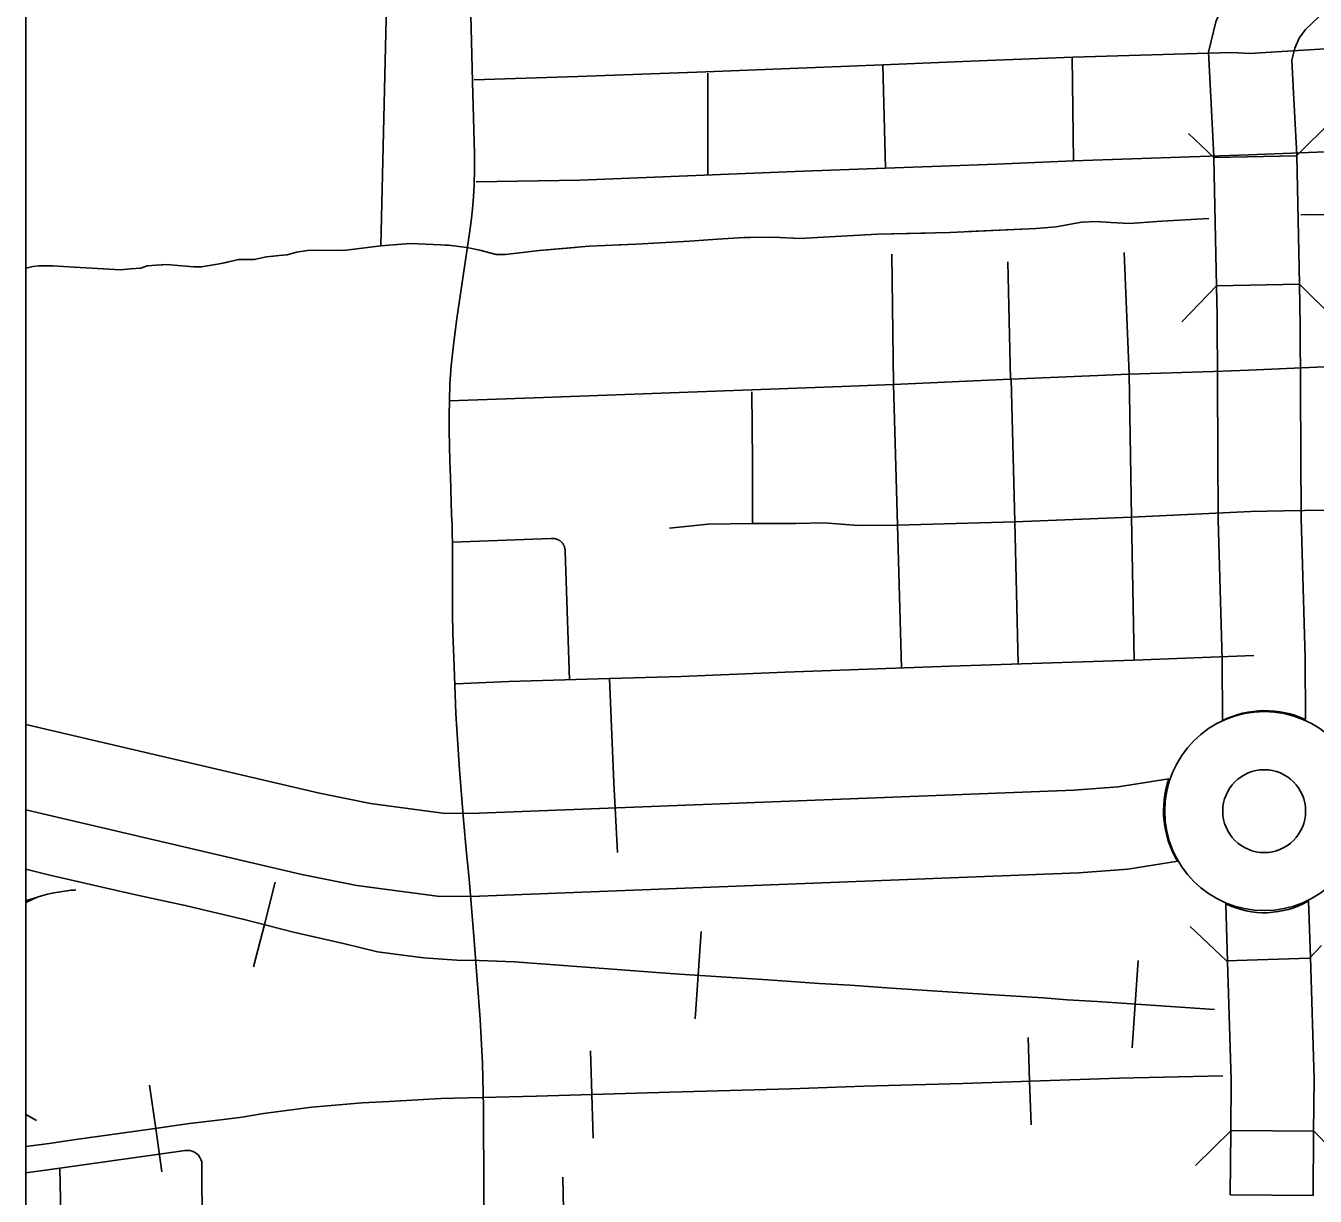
# Model space of a CAD drawing. Extents: x 309348 to 309445, y 336383 to 336484.
# Drawn here: x 309354.74 to 309356.507, y 336390.15 to 336391.755 of the extents above; entities that cross this region are included whole.
import ezdxf

# ---------------------------------------------------------------- set-up
doc = ezdxf.new("R2010")
doc.units = 0
doc.layers.add('R_Annotation', color=7, linetype='Continuous')
doc.layers.add('R_Border Notes', color=7, linetype='Continuous')

msp = doc.modelspace()

# ---------------------------------------------------------------- linework, layer by layer
at = {"layer": 'R_Annotation'}
for p, q in [((309356.4818, 336391.5762), (309356.3681, 336391.5739)), ((309356.4855, 336391.4003), (309356.3718, 336391.398)), ((309355.0672, 336390.5224), (309355.082, 336390.5805)), ((309355.0672, 336390.5224), (309355.0523, 336390.4642)), ((309355.6616, 336390.4528), (309355.6656, 336390.5127)), ((309356.4993, 336390.4762), (309356.3856, 336390.4727)), ((309356.2605, 336390.4132), (309356.2645, 336390.4731)), ((309355.6616, 336390.4528), (309355.6576, 336390.393)), ((309356.2605, 336390.4132), (309356.2565, 336390.3533)), ((309356.1158, 336390.3076), (309356.1137, 336390.3676)), ((309355.5159, 336390.2894), (309355.5141, 336390.3494)), ((309354.9182, 336390.243), (309354.9097, 336390.3024)), ((309356.1158, 336390.3076), (309356.1179, 336390.2477)), ((309355.5159, 336390.2894), (309355.5177, 336390.2294)), ((309354.9182, 336390.243), (309354.9266, 336390.1835)), ((309356.3918, 336390.2399), (309356.5055, 336390.2389)), ((309356.5043, 336390.1511), (309356.3906, 336390.152))]:
    msp.add_line(p, q, dxfattribs=at)
for points in [[(309355.2513, 336392.5051), (309355.2267, 336391.453)], [(309356.6166, 336391.9282), (309356.5904, 336391.8636), (309356.5821, 336391.8408), (309356.5693, 336391.8223), (309356.5476, 336391.8012), (309356.5121, 336391.7667), (309356.4939, 336391.7494), (309356.485, 336391.7374), (309356.4794, 336391.7241), (309356.4753, 336391.7075), (309356.4775, 336391.6626)], [(309356.364, 336391.6569), (309356.361, 336391.7186), (309356.3712, 336391.7601), (309356.3856, 336391.7941), (309356.4083, 336391.8248), (309356.4333, 336391.8487), (309356.4685, 336391.8828), (309356.4793, 336391.8933), (309356.503, 336391.9222)], [(309355.3525, 336391.678), (309355.3488, 336391.8246)], [(309356.1749, 336391.7114), (309356.3451, 336391.7164), (309356.3939, 336391.7181), (309356.417, 336391.7166)], [(309356.417, 336391.7166), (309356.5432, 336391.7243)], [(309355.9148, 336391.701), (309355.6723, 336391.6914), (309355.4965, 336391.6852), (309355.3548, 336391.6805)], [(309356.1749, 336391.7114), (309356.0461, 336391.7064), (309355.9148, 336391.701)], [(309355.9185, 336391.5596), (309355.9148, 336391.701)], [(309356.1759, 336391.5695), (309356.1741, 336391.7114)], [(309355.3546, 336391.5367), (309355.3552, 336391.5579), (309355.355, 336391.5791), (309355.3525, 336391.678)], [(309355.6748, 336391.5498), (309355.6746, 336391.6898)], [(309356.4775, 336391.6626), (309356.4818, 336391.5771), (309356.4818, 336391.5768)], [(309356.3681, 336391.5752), (309356.364, 336391.6569)], [(309356.5303, 336391.6247), (309356.4818, 336391.5768)], [(309356.3337, 336391.6069), (309356.3681, 336391.5739)], [(309356.4157, 336391.5779), (309356.1759, 336391.5695)], [(309356.3718, 336391.3971), (309356.3682, 336391.5731), (309356.3681, 336391.5736)], [(309356.5449, 336391.5829), (309356.4157, 336391.5779)], [(309356.4855, 336391.3998), (309356.4818, 336391.5768)], [(309355.9185, 336391.5596), (309355.8059, 336391.5551), (309355.4993, 336391.5428), (309355.3575, 336391.5407)], [(309356.1759, 336391.5695), (309356.0707, 336391.565), (309355.9185, 336391.5596)], [(309355.3206, 336391.2402), (309355.3212, 336391.2635), (309355.3232, 336391.2883), (309355.3267, 336391.3208), (309355.331, 336391.3533), (309355.3481, 336391.4701), (309355.3504, 336391.4866), (309355.3522, 336391.5033), (309355.3536, 336391.52), (309355.3546, 336391.5367)], [(309356.3616, 336391.4902), (309356.2971, 336391.4867), (309356.2528, 336391.4837), (309356.2269, 336391.4849), (309356.2074, 336391.4861), (309356.1868, 336391.4855), (309356.152, 336391.479), (309356.1249, 336391.4766), (309356.0063, 336391.4713), (309355.9073, 336391.469), (309355.8005, 336391.4631), (309355.7651, 336391.4648), (309355.7244, 336391.4642), (309355.6879, 336391.4619), (309355.6495, 336391.4595), (309355.5764, 336391.4554), (309355.5121, 336391.4524), (309355.4437, 336391.4465), (309355.3977, 336391.4412)], [(309356.2118, 336391.4858), (309356.2074, 336391.4861), (309356.1868, 336391.4855), (309356.152, 336391.479), (309356.1249, 336391.4766), (309356.0325, 336391.4725)], [(309356.3616, 336391.4902), (309356.2971, 336391.4867), (309356.2717, 336391.485)], [(309356.4874, 336391.4954), (309356.4976, 336391.4961), (309356.5454, 336391.4949)], [(309355.9725, 336391.4705), (309355.9073, 336391.469), (309355.8005, 336391.4631), (309355.7927, 336391.4635)], [(309355.3977, 336391.4412), (309355.3847, 336391.4412), (309355.3623, 336391.4471), (309355.3446, 336391.4507), (309355.3193, 336391.4536), (309355.2668, 336391.456), (309355.2267, 336391.453), (309355.1754, 336391.4465), (309355.14, 336391.4471), (309355.1264, 336391.4465), (309355.1111, 336391.4442), (309355.0981, 336391.4406), (309355.0875, 336391.4395), (309355.0698, 336391.4377), (309355.0533, 336391.4341), (309355.0421, 336391.4341), (309355.0321, 336391.4341), (309355.0055, 336391.4282), (309354.9808, 336391.4241), (309354.9702, 336391.4241), (309354.9542, 336391.4253), (309354.933, 336391.4271), (309354.9189, 336391.4265), (309354.9065, 336391.4253), (309354.8976, 336391.4223), (309354.8835, 336391.4212), (309354.8699, 336391.42), (309354.8068, 336391.4235), (309354.7767, 336391.4253), (309354.7579, 336391.4253), (309354.7502, 336391.4247), (309354.7401, 336391.4225)], [(309355.2548, 336391.4551), (309355.2267, 336391.453), (309355.1754, 336391.4465), (309355.14, 336391.4471), (309355.1264, 336391.4465), (309355.1111, 336391.4442), (309355.0981, 336391.4406), (309355.0875, 336391.4395), (309355.076, 336391.4383)], [(309355.493, 336391.4508), (309355.4437, 336391.4465), (309355.3977, 336391.4412), (309355.3847, 336391.4412), (309355.3623, 336391.4471), (309355.3446, 336391.4507), (309355.3193, 336391.4536), (309355.3147, 336391.4538)], [(309355.7327, 336391.4644), (309355.7244, 336391.4642), (309355.6879, 336391.4619), (309355.6495, 336391.4595), (309355.5764, 336391.4554), (309355.5529, 336391.4543)], [(309355.0168, 336391.4307), (309355.0055, 336391.4282), (309354.9808, 336391.4241), (309354.9702, 336391.4241), (309354.9542, 336391.4253), (309354.933, 336391.4271), (309354.9275, 336391.4268)], [(309355.9293, 336391.263), (309355.9268, 336391.4415)], [(309356.0894, 336391.2699), (309356.0861, 336391.431)], [(309356.2521, 336391.277), (309356.2454, 336391.444)], [(309354.7782, 336391.4252), (309354.7767, 336391.4253), (309354.7579, 336391.4253), (309354.7502, 336391.4247), (309354.7401, 336391.4225)], [(309354.9275, 336391.4268), (309354.9189, 336391.4265), (309354.9065, 336391.4253), (309354.8976, 336391.4223), (309354.8835, 336391.4212), (309354.8699, 336391.42), (309354.8381, 336391.4218)], [(309356.3718, 336391.398), (309356.3246, 336391.3487)], [(309356.3718, 336391.3971), (309356.3727, 336391.3574)], [(309356.534, 336391.3524), (309356.4855, 336391.4003)], [(309356.4867, 336391.3437), (309356.4855, 336391.3998)], [(309356.3727, 336391.3574), (309356.3744, 336391.0778), (309356.3799, 336390.8858), (309356.3803, 336390.802)], [(309356.4939, 336390.8036), (309356.4936, 336390.8877), (309356.4881, 336391.0795), (309356.4867, 336391.3437)], [(309356.2521, 336391.277), (309356.0907, 336391.27)], [(309356.416, 336391.2826), (309356.3678, 336391.2805), (309356.2521, 336391.277)], [(309356.2553, 336391.0811), (309356.2521, 336391.277)], [(309356.416, 336391.2826), (309356.5092, 336391.2866), (309356.549, 336391.2878)], [(309355.9293, 336391.263), (309355.8464, 336391.2594), (309355.4498, 336391.245), (309355.3206, 336391.2402)], [(309356.0894, 336391.2699), (309355.9293, 336391.263)], [(309355.9349, 336391.0699), (309355.9293, 336391.263)], [(309356.0907, 336391.27), (309356.0894, 336391.2699)], [(309356.0955, 336391.0744), (309356.0907, 336391.27)], [(309355.3247, 336391.0467), (309355.3246, 336391.0573), (309355.3243, 336391.0706), (309355.3235, 336391.084), (309355.3222, 336391.1361), (309355.3211, 336391.1579), (309355.3209, 336391.1787), (309355.3202, 336391.1994), (309355.3202, 336391.221), (309355.3206, 336391.2402)], [(309355.736, 336391.0722), (309355.736, 336391.1567), (309355.7351, 336391.2529)], [(309356.4188, 336391.0887), (309356.4639, 336391.0895), (309356.6067, 336391.0921), (309356.75, 336391.0955), (309356.8076, 336391.0959)], [(309356.2553, 336391.0811), (309356.0955, 336391.0744)], [(309356.4188, 336391.0887), (309356.2553, 336391.0811)], [(309356.2589, 336390.8847), (309356.2553, 336391.0811)], [(309355.9349, 336391.0699), (309355.8812, 336391.0695), (309355.834, 336391.0731), (309355.7959, 336391.0722), (309355.7532, 336391.0722), (309355.736, 336391.0722), (309355.6752, 336391.0713), (309355.6225, 336391.0659)], [(309356.0955, 336391.0744), (309355.9349, 336391.0699)], [(309355.9403, 336390.8743), (309355.9349, 336391.0699)], [(309356.1001, 336390.8798), (309356.0955, 336391.0744)], [(309355.4746, 336391.0464), (309355.4742, 336391.0468), (309355.4738, 336391.0472), (309355.4734, 336391.0476), (309355.4729, 336391.048), (309355.4725, 336391.0483), (309355.472, 336391.0486), (309355.4715, 336391.049), (309355.4711, 336391.0493), (309355.4706, 336391.0496), (309355.47, 336391.0498), (309355.4695, 336391.0501), (309355.469, 336391.0503), (309355.4685, 336391.0505), (309355.4679, 336391.0507), (309355.4674, 336391.0509), (309355.4668, 336391.0511), (309355.4663, 336391.0512), (309355.4657, 336391.0513), (309355.4651, 336391.0514), (309355.4646, 336391.0515), (309355.464, 336391.0516), (309355.4634, 336391.0516), (309355.4628, 336391.0517), (309355.4623, 336391.0517), (309355.4603, 336391.0516), (309355.3247, 336391.0467)], [(309355.3281, 336390.8505), (309355.3267, 336390.8883), (309355.3254, 336390.9216), (309355.3247, 336390.9493), (309355.3248, 336390.977), (309355.3249, 336391.0052), (309355.3247, 336391.0467)], [(309355.4851, 336390.858), (309355.4791, 336391.0337), (309355.4792, 336391.0343), (309355.4792, 336391.0349), (309355.4792, 336391.0354), (309355.4791, 336391.036), (309355.4791, 336391.0366), (309355.479, 336391.0372), (309355.4789, 336391.0377), (309355.4788, 336391.0383), (309355.4787, 336391.0389), (309355.4786, 336391.0394), (309355.4784, 336391.04), (309355.4782, 336391.0405), (309355.478, 336391.0411), (309355.4778, 336391.0416), (309355.4775, 336391.0421), (309355.4773, 336391.0426), (309355.477, 336391.0431), (309355.4767, 336391.0436), (309355.4764, 336391.0441), (309355.4761, 336391.0446), (309355.4757, 336391.0451), (309355.4754, 336391.0455), (309355.475, 336391.046), (309355.4746, 336391.0464)], [(309356.2589, 336390.8847), (309356.1604, 336390.8818), (309356.0074, 336390.8767), (309355.781, 336390.8686), (309355.6382, 336390.8627), (309355.5402, 336390.8597)], [(309356.4232, 336390.8911), (309356.2589, 336390.8847)], [(309355.3441, 336390.6201), (309355.3399, 336390.666), (309355.3347, 336390.7344), (309355.3296, 336390.8116), (309355.3281, 336390.8505)], [(309355.5402, 336390.8597), (309355.4021, 336390.8555), (309355.3296, 336390.8525)], [(309355.5402, 336390.8597), (309355.5428, 336390.7932), (309355.5458, 336390.7168), (309355.5509, 336390.6213)], [(309355.3612, 336390.6749), (309355.3147, 336390.6745), (309355.2126, 336390.6882), (309355.1428, 336390.7023), (309354.7401, 336390.7965)], [(309356.3065, 336390.7222), (309356.2373, 336390.7112), (309356.1768, 336390.7068), (309355.3612, 336390.6749)], [(309354.7401, 336390.6798), (309355.1186, 336390.5912), (309355.1938, 336390.5761), (309355.3076, 336390.5608), (309355.3621, 336390.5612)], [(309355.3675, 336390.2719), (309355.3659, 336390.332), (309355.3628, 336390.3928), (309355.3546, 336390.5004), (309355.3477, 336390.5852), (309355.3441, 336390.6201)], [(309355.3621, 336390.5612), (309356.1831, 336390.5933), (309356.2504, 336390.5982), (309356.3187, 336390.6091)], [(309354.7401, 336390.5981), (309354.7732, 336390.5901), (309354.8665, 336390.5686), (309354.8992, 336390.5615), (309354.9586, 336390.5487), (309355.0395, 336390.5295), (309355.1072, 336390.5121), (309355.1773, 336390.4959), (309355.2221, 336390.4852), (309355.2606, 336390.4801), (309355.2858, 336390.4767), (309355.311, 336390.4748), (309355.3308, 336390.4737), (309355.3614, 336390.473)], [(309354.7401, 336390.5981), (309354.7732, 336390.5901), (309354.8665, 336390.5686), (309354.8992, 336390.5615), (309354.9586, 336390.5487), (309355.0395, 336390.5295), (309355.1072, 336390.5121), (309355.1773, 336390.4959), (309355.2221, 336390.4852), (309355.2606, 336390.4801), (309355.2858, 336390.4767)], [(309354.7401, 336390.5522), (309354.7431, 336390.5539), (309354.748, 336390.5562), (309354.755, 336390.5593), (309354.7571, 336390.5603), (309354.7604, 336390.5614), (309354.77, 336390.564), (309354.7785, 336390.5658), (309354.7851, 336390.567), (309354.793, 336390.5682), (309354.7969, 336390.5687), (309354.8017, 336390.5695), (309354.8046, 336390.5697), (309354.8067, 336390.5697), (309354.8086, 336390.5699)], [(309354.755, 336390.5593), (309354.7411, 336390.5554), (309354.7401, 336390.5551)], [(309356.387, 336390.4716), (309356.3846, 336390.5509)], [(309356.4982, 336390.5548), (309356.5006, 336390.4771)], [(309356.336, 336390.5195), (309356.3856, 336390.4727)], [(309356.4993, 336390.4762), (309356.5157, 336390.4938)], [(309355.2858, 336390.4767), (309355.311, 336390.4748), (309355.3308, 336390.4737), (309355.3614, 336390.473), (309355.4099, 336390.4712), (309355.5567, 336390.4603), (309355.6045, 336390.4568), (309355.6362, 336390.4545), (309355.7569, 336390.4465), (309355.8273, 336390.4415), (309355.8697, 336390.4392), (309355.9266, 336390.4354), (309356.052, 336390.427), (309356.1342, 336390.4217), (309356.1674, 336390.4194), (309356.2083, 336390.4167), (309356.3692, 336390.4059)], [(309356.5006, 336390.4771), (309356.5056, 336390.3109), (309356.505, 336390.2376)], [(309355.3614, 336390.473), (309355.4099, 336390.4712), (309355.5567, 336390.4603), (309355.6045, 336390.4568), (309355.6362, 336390.4545), (309355.7569, 336390.4465), (309355.8273, 336390.4415), (309355.8697, 336390.4392), (309355.9266, 336390.4354), (309356.052, 336390.427), (309356.1342, 336390.4217), (309356.1674, 336390.4194), (309356.2083, 336390.4167), (309356.3692, 336390.4059)], [(309356.387, 336390.4716), (309356.3919, 336390.3096), (309356.3914, 336390.2394)], [(309354.7401, 336390.2179), (309354.772, 336390.2224), (309354.7932, 336390.2255), (309354.8086, 336390.2278), (309354.9074, 336390.2414), (309354.9646, 336390.2495), (309355.0073, 336390.2546), (309355.0366, 336390.2585), (309355.066, 336390.2632), (309355.1321, 336390.2719), (309355.1642, 336390.2747), (309355.2011, 336390.2778), (309355.2379, 336390.28), (309355.2773, 336390.2822), (309355.3091, 336390.2839), (309355.3657, 336390.2853), (309355.44, 336390.2871), (309355.6229, 336390.2925), (309355.7881, 336390.2973), (309355.8887, 336390.3009), (309356.0245, 336390.3044), (309356.1438, 336390.3086), (309356.2384, 336390.3119), (309356.3806, 336390.3152)], [(309355.3657, 336390.2853), (309355.44, 336390.2871), (309355.6229, 336390.2925), (309355.7881, 336390.2973), (309355.8887, 336390.3009), (309356.0245, 336390.3044), (309356.1438, 336390.3086), (309356.2384, 336390.3119), (309356.3806, 336390.3152)], [(309354.7401, 336390.2179), (309354.772, 336390.2224), (309354.7932, 336390.2255), (309354.8086, 336390.2278), (309354.9074, 336390.2414), (309354.9646, 336390.2495), (309355.0073, 336390.2546), (309355.0366, 336390.2585), (309355.066, 336390.2632), (309355.1321, 336390.2719), (309355.1642, 336390.2747), (309355.2011, 336390.2778), (309355.2379, 336390.28), (309355.2773, 336390.2822), (309355.3091, 336390.2839), (309355.3657, 336390.2853)], [(309355.3675, 336390.2719), (309355.3684, 336390.0368)], [(309354.755, 336390.2538), (309354.7401, 336390.2621)], [(309356.3432, 336390.192), (309356.3918, 336390.2399)], [(309356.3906, 336390.152), (309356.3914, 336390.2385)], [(309356.505, 336390.2376), (309356.5043, 336390.1511)], [(309356.5055, 336390.2389), (309356.5533, 336390.1903)], [(309354.9821, 336390.0221), (309354.9815, 336390.1931), (309354.9815, 336390.1934), (309354.9812, 336390.1969), (309354.9802, 336390.2001), (309354.9787, 336390.2032), (309354.9767, 336390.206), (309354.9742, 336390.2083), (309354.9714, 336390.2103), (309354.9683, 336390.2116), (309354.965, 336390.2125), (309354.9615, 336390.2127), (309354.9587, 336390.2124), (309354.7869, 336390.1884)], [(309354.7869, 336390.1884), (309354.7401, 336390.182)], [(309354.7869, 336390.1884), (309354.7903, 336390.0178)], [(309355.4763, 336390.1759), (309355.479, 336390.0416)]]:
    msp.add_lwpolyline(points, dxfattribs=at)
for centre, radius, start, end in [((309356.4373, 336390.6779), 0.1364, 90, 270), ((309356.4387, 336390.6843), 0.1314, 65.1391, 116.3881), ((309356.4373, 336390.6779), 0.1364, 270, 90), ((309356.4373, 336390.6779), 0.0568, 90, 270), ((309356.4373, 336390.6779), 0.0568, 270, 90), ((309356.4342, 336390.6787), 0.1349, 161.1571, 211.0591), ((309356.4376, 336390.6596), 0.121, 244.0061, 300.0214)]:
    msp.add_arc(centre, radius, start, end, dxfattribs=at)
at = {"layer": 'R_Border Notes'}
msp.add_line((309354.7401, 336384.9236), (309354.7401, 336394.5049), dxfattribs=at)

doc.saveas('drawing.dxf')
